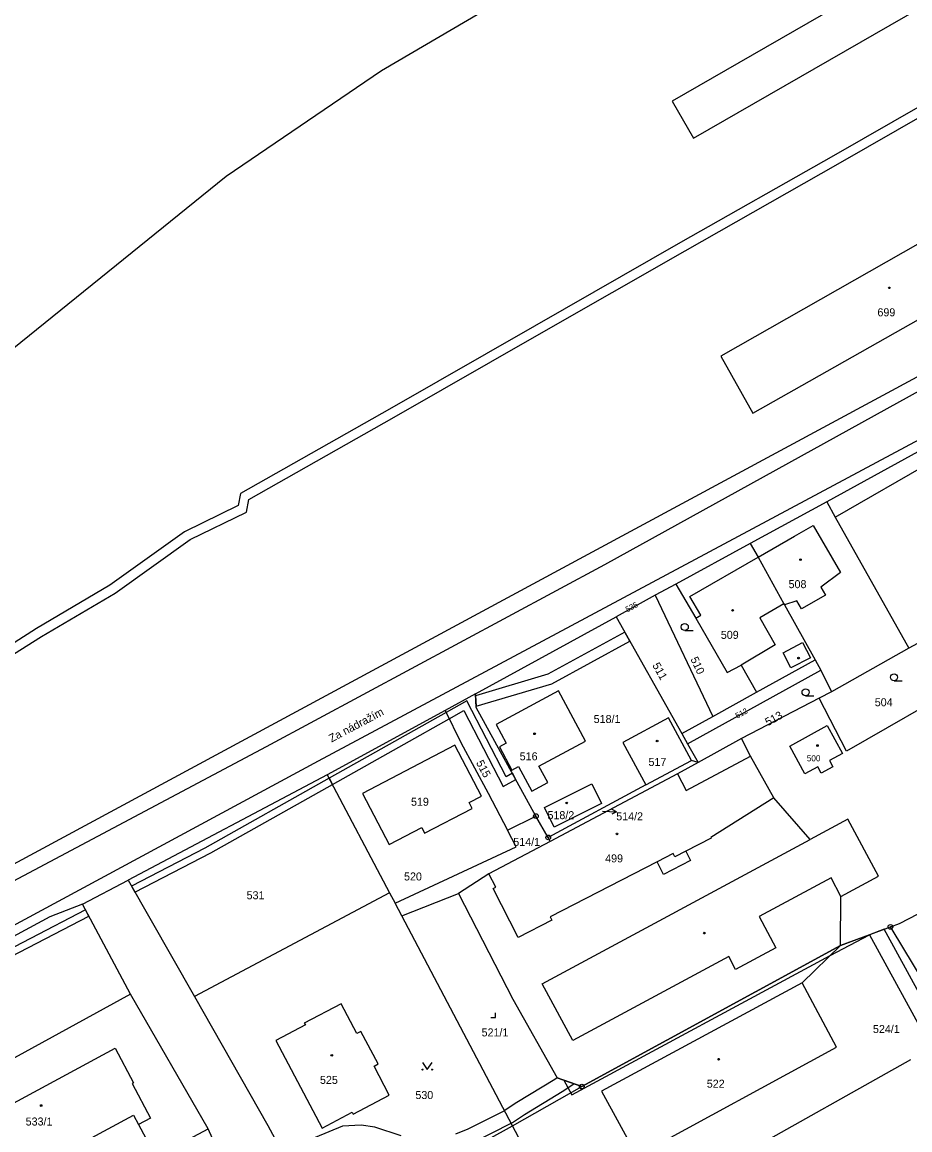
# Model space of a CAD drawing. Extents: x -504988 to -494607, y -1123820 to -1114018.
# Drawn here: x -497467 to -497278.5, y -1121085.3 to -1120850 of the extents above; entities that cross this region are included whole.
import ezdxf

# ---------------------------------------------------------------- set-up
doc = ezdxf.new("R2010")
doc.units = 0
for name, color, linetype in [('Hranice parcel', 7, 'Continuous'), ('Parcelní čísla', 7, 'Continuous'), ('Pop  PČ popisy', 7, 'Continuous'), ('Vnitřní kresba', 7, 'Continuous'), ('Věcná břemena k části', 7, 'Continuous'), ('Značky bodu BP', 7, 'Continuous'), ('Značky budov', 7, 'Continuous'), ('Značky kultur', 7, 'Continuous')]:
    doc.layers.add(name, color=color, linetype=linetype)

msp = doc.modelspace()

# ---------------------------------------------------------------- linework, layer by layer
at = {"layer": 'Hranice parcel'}
for p, q in [((-497250.2, -1120926.65), (-497296.17, -1120951.91)), ((-497296.17, -1120951.91), (-497312.43, -1120960.77)), ((-497312.43, -1120960.77), (-497328.21, -1120969.36)), ((-497328.21, -1120969.36), (-497332.59, -1120971.75)), ((-497332.59, -1120971.75), (-497340.93, -1120976.29)), ((-497332.59, -1120971.75), (-497320.36, -1120997.48)), ((-497370.8, -1120992.66), (-497340.93, -1120976.29)), ((-497340.93, -1120976.29), (-497326.96, -1121001.13)), ((-497271.99, -1120979.28), (-497278.72, -1120982.96)), ((-497278.72, -1120982.96), (-497295.18, -1120992.25)), ((-497311.08, -1120992.35), (-497298.66, -1120985.48)), ((-497298.66, -1120985.48), (-497297.42, -1120987.65)), ((-497325.73, -1121003.31), (-497297.42, -1120987.65)), ((-497297.42, -1120987.65), (-497295.18, -1120992.25)), ((-497370.8, -1120992.66), (-497377.24, -1120996.19)), ((-497320.36, -1120997.48), (-497311.08, -1120992.35)), ((-497297.8, -1120993.61), (-497314.3, -1121002.19)), ((-497295.18, -1120992.25), (-497297.8, -1120993.61)), ((-497377.24, -1120996.19), (-497402.24, -1121009.89)), ((-497326.96, -1121001.13), (-497320.36, -1120997.48)), ((-497326.96, -1121001.13), (-497325.73, -1121003.31)), ((-497325.73, -1121003.31), (-497323.51, -1121007.26)), ((-497334.6, -1121012.04), (-497324.92, -1121006.82)), ((-497323.51, -1121007.26), (-497324.92, -1121006.82)), ((-497402.24, -1121009.89), (-497444.55, -1121032.26)), ((-497402.24, -1121009.89), (-497389.03, -1121034.92)), ((-497334.6, -1121012.04), (-497355.32, -1121023.18)), ((-497363.99, -1121021.66), (-497357.95, -1121018.65)), ((-497355.32, -1121023.18), (-497357.95, -1121018.65)), ((-497354.9, -1121024.01), (-497355.32, -1121023.18)), ((-497454.26, -1121037.32), (-497444.55, -1121032.26)), ((-497444.55, -1121032.26), (-497430.47, -1121056.97)), ((-497389.03, -1121034.92), (-497430.47, -1121056.97)), ((-497389.03, -1121034.92), (-497387.86, -1121037.14)), ((-497386.45, -1121039.81), (-497374.39, -1121035.06)), ((-497444.01, -1121056.47), (-497454.26, -1121037.32)), ((-497386.45, -1121039.81), (-497387.86, -1121037.14)), ((-497362.92, -1121084.41), (-497386.45, -1121039.81)), ((-497293.26, -1121046.15), (-497282.66, -1121042.17)), ((-497282.3, -1121042.75), (-497282.66, -1121042.17)), ((-497269.01, -1121064.82), (-497282.3, -1121042.75)), ((-497348.21, -1121076.09), (-497293.26, -1121046.15)), ((-497293.26, -1121046.15), (-497301.42, -1121054.09)), ((-497444.01, -1121056.47), (-497495.04, -1121084.45)), ((-497427.56, -1121085.06), (-497444.01, -1121056.47)), ((-497326.68, -1121097.47), (-497278.36, -1121070.36)), ((-497362.92, -1121084.41), (-497348.21, -1121076.09)), ((-497422.86, -1121095.35), (-497427.56, -1121085.06)), ((-497368.15, -1121087.36), (-497362.92, -1121084.41)), ((-497352.5, -1121104.16), (-497362.92, -1121084.41))]:
    msp.add_line(p, q, dxfattribs=at)
for points in [[(-497555.98, -1120992.84), (-497537.12, -1120979.41), (-497518.33, -1120963.79), (-497480.69, -1120928.77), (-497423.69, -1120882.7), (-497390.75, -1120860.31), (-497345.49, -1120833.73), (-497352.15, -1120821.47), (-497333.61, -1120809.89)], [(-497270.83, -1120826.31), (-497289.04, -1120836.8), (-497286.05, -1120841.99), (-497329.02, -1120866.76), (-497324.47, -1120874.67), (-497263.28, -1120839.39)], [(-497161, -1120877.53), (-497162.08, -1120875.61), (-497193.91, -1120893.79), (-497205.64, -1120899.19), (-497240.26, -1120919.63), (-497250.18, -1120924.55), (-497404.22, -1121006.98), (-497504.86, -1121061.28), (-497548.64, -1121084.52), (-497630.65, -1121128.6), (-497742.3, -1121188.23), (-497831.7, -1121236.04), (-497830.39, -1121238.19)], [(-497318.66, -1120920.94), (-497311.86, -1120933.03), (-497301.45, -1120927.17), (-497253.09, -1120899.81), (-497254.07, -1120898.28), (-497247.53, -1120894.25), (-497253.17, -1120884.3), (-497258.55, -1120887.35), (-497258.8, -1120886.92), (-497318.66, -1120920.94)], [(-497196.93, -1120886.64), (-497265.24, -1120919.02), (-497346.92, -1120963.08), (-497519.27, -1121056.03), (-497550.25, -1121072.74), (-497642.8, -1121121.95), (-497742.1, -1121178.41), (-497789.44, -1121202.25)], [(-497296.17, -1120951.91), (-497294.41, -1120955.14), (-497278.72, -1120982.96)], [(-497312.43, -1120960.77), (-497310.74, -1120963.64), (-497305.27, -1120973.56), (-497305.15, -1120973.77), (-497298.66, -1120985.48)], [(-497328.21, -1120969.36), (-497324.02, -1120976.62), (-497317.36, -1120988.16), (-497314.34, -1120986.62), (-497311.08, -1120992.35)], [(-497266.61, -1120990.28), (-497291.98, -1121004.88), (-497297.8, -1120993.61)], [(-497357.95, -1121018.65), (-497370.61, -1120995.6), (-497370.8, -1120992.66)], [(-497357.31, -1121008.06), (-497347.4, -1121002.71), (-497353.15, -1120992.04), (-497366.42, -1120999.2), (-497364.27, -1121003.18), (-497365.7, -1121003.96), (-497363.05, -1121008.89), (-497361.61, -1121008.11), (-497358.79, -1121013.35), (-497355.44, -1121011.54), (-497357.31, -1121008.06)], [(-497377.24, -1120996.19), (-497373.92, -1121003.03), (-497368.1, -1121013.76), (-497363.99, -1121021.66)], [(-497324.92, -1121006.82), (-497329.78, -1120997.79), (-497339.46, -1121003.01), (-497334.6, -1121012.04)], [(-497314.3, -1121002.19), (-497319.53, -1121005.04), (-497323.51, -1121007.26)], [(-497293.26, -1121046.15), (-497293.16, -1121035.7), (-497285.19, -1121031.41), (-497291.7, -1121019.31), (-497299.71, -1121023.63), (-497307.39, -1121014.79), (-497312.36, -1121005.94), (-497314.3, -1121002.19)], [(-497375.17, -1121003.6), (-497394.75, -1121013.83), (-497389.1, -1121024.65), (-497382.2, -1121021.05), (-497381.57, -1121022.27), (-497371.51, -1121017.02), (-497372.14, -1121015.79), (-497369.52, -1121014.42), (-497375.17, -1121003.6)], [(-497323.51, -1121007.26), (-497327.86, -1121009.7), (-497354.9, -1121024.01)], [(-497356.11, -1121016.85), (-497346.06, -1121011.83), (-497344, -1121015.97), (-497354.07, -1121021.03), (-497356.11, -1121016.85)], [(-497387.86, -1121037.14), (-497362.15, -1121025.2), (-497363.99, -1121021.66)], [(-497354.9, -1121024.01), (-497367.93, -1121030.9), (-497374.39, -1121035.06)], [(-497282.66, -1121042.17), (-497280.77, -1121041.46), (-497257.41, -1121029.34)], [(-497374.39, -1121035.06), (-497362.87, -1121057.5), (-497353.46, -1121074.26), (-497348.21, -1121076.09)], [(-497454.26, -1121037.32), (-497461.19, -1121040.05), (-497504.55, -1121063.5)], [(-497301.42, -1121054.09), (-497344.04, -1121077.09), (-497336.51, -1121090.82)], [(-497336.51, -1121090.82), (-497294.14, -1121067.73), (-497301.42, -1121054.09)], [(-497430.47, -1121056.97), (-497414.87, -1121084.34), (-497403.09, -1121106.22), (-497403.47, -1121107.24)], [(-497407.13, -1121062.62), (-497406.91, -1121063.01), (-497413.17, -1121066.31), (-497403.34, -1121084.92), (-497396.95, -1121081.54), (-497396.74, -1121081.94), (-497389.08, -1121077.9), (-497392.32, -1121071.75), (-497391.44, -1121071.28), (-497395.09, -1121064.37), (-497395.97, -1121064.84), (-497399.32, -1121058.5), (-497407.13, -1121062.62)], [(-497453.25, -1121087.45), (-497443.38, -1121082.18), (-497442.32, -1121084.16), (-497438.65, -1121091.04), (-497427.56, -1121085.06)]]:
    msp.add_lwpolyline(points, dxfattribs=at)
at = {"layer": 'Pop  PČ popisy'}
for p, q in [((-497340.8, -1121017.77), (-497341.78, -1121017.22)), ((-497343.8, -1121017.61), (-497340.8, -1121017.77)), ((-497340.8, -1121017.77), (-497341.83, -1121018.22))]:
    msp.add_line(p, q, dxfattribs=at)
at = {"layer": 'Vnitřní kresba'}
for p, q in [((-497343.34, -1120965.18), (-497260.48, -1120919.43)), ((-497294.41, -1120955.14), (-497257.05, -1120933.7)), ((-497303.02, -1120959.18), (-497299.06, -1120956.89)), ((-497299.06, -1120956.89), (-497293.27, -1120966.91)), ((-497310.74, -1120963.64), (-497303.02, -1120959.18)), ((-497415.16, -1121003.88), (-497343.34, -1120965.18)), ((-497325.24, -1120972.01), (-497310.74, -1120963.64)), ((-497293.27, -1120966.91), (-497297.41, -1120970)), ((-497297.41, -1120970), (-497296.43, -1120971.7)), ((-497322.94, -1120975.99), (-497325.24, -1120972.01)), ((-497296.43, -1120971.7), (-497301.58, -1120974.63)), ((-497305.27, -1120973.56), (-497310.42, -1120976.53)), ((-497302.55, -1120972.93), (-497305.15, -1120973.77)), ((-497301.58, -1120974.63), (-497302.55, -1120972.93)), ((-497324.02, -1120976.62), (-497322.94, -1120975.99)), ((-497310.42, -1120976.53), (-497307.12, -1120982.25)), ((-497305.46, -1120983.94), (-497301.32, -1120981.81)), ((-497301.32, -1120981.81), (-497299.66, -1120985.03)), ((-497307.12, -1120982.25), (-497314.34, -1120986.62)), ((-497303.8, -1120987.16), (-497305.46, -1120983.94)), ((-497299.66, -1120985.03), (-497303.8, -1120987.16)), ((-497304.05, -1121003.77), (-497296.1, -1120999.43)), ((-497296.1, -1120999.43), (-497292.86, -1121005.36)), ((-497548.12, -1121074.56), (-497415.16, -1121003.88)), ((-497300.82, -1121009.7), (-497304.05, -1121003.77)), ((-497292.86, -1121005.36), (-497295.59, -1121006.85)), ((-497326.02, -1121013.19), (-497312.36, -1121005.94)), ((-497295.59, -1121006.85), (-497294.86, -1121008.19)), ((-497327.86, -1121009.7), (-497326.02, -1121013.19)), ((-497298.09, -1121008.21), (-497300.82, -1121009.7)), ((-497297.36, -1121009.55), (-497298.09, -1121008.21)), ((-497294.86, -1121008.19), (-497297.36, -1121009.55)), ((-497307.39, -1121014.79), (-497320.8, -1121023.17)), ((-497356.6, -1121054.26), (-497299.71, -1121023.63)), ((-497320.71, -1121023.35), (-497326.1, -1121026.12)), ((-497320.8, -1121023.17), (-497320.71, -1121023.35)), ((-497328.79, -1121026.61), (-497332.22, -1121028.38)), ((-497328.43, -1121027.32), (-497328.79, -1121026.61)), ((-497326.1, -1121026.12), (-497328.43, -1121027.32)), ((-497326.1, -1121026.12), (-497325.09, -1121028.08)), ((-497332.22, -1121028.38), (-497354.9, -1121040.05)), ((-497330.85, -1121031.05), (-497332.22, -1121028.38)), ((-497325.09, -1121028.08), (-497330.85, -1121031.05)), ((-497366.45, -1121033.76), (-497367.93, -1121030.9)), ((-497367.03, -1121034.06), (-497366.45, -1121033.76)), ((-497295.27, -1121031.77), (-497310.55, -1121039.99)), ((-497293.16, -1121035.7), (-497295.27, -1121031.77)), ((-497361.69, -1121044.45), (-497367.03, -1121034.06)), ((-497354.53, -1121040.76), (-497361.69, -1121044.45)), ((-497354.9, -1121040.05), (-497354.53, -1121040.76)), ((-497310.55, -1121039.99), (-497306.97, -1121046.63)), ((-497306.97, -1121046.63), (-497315.53, -1121051.24)), ((-497317.01, -1121048.49), (-497350.11, -1121066.31)), ((-497315.53, -1121051.24), (-497317.01, -1121048.49)), ((-497350.11, -1121066.31), (-497356.6, -1121054.26)), ((-497479.34, -1121085.21), (-497447.32, -1121067.97)), ((-497447.32, -1121067.97), (-497443.39, -1121075.33)), ((-497443.39, -1121075.33), (-497443.65, -1121075.47)), ((-497443.65, -1121075.47), (-497439.76, -1121082.8)), ((-497439.76, -1121082.8), (-497442.32, -1121084.16))]:
    msp.add_line(p, q, dxfattribs=at)
at = {"layer": 'Věcná břemena k části'}
for points in [[(-497231.99, -1120842.62), (-497263.24, -1120860.34), (-497294.77, -1120878.4), (-497327.25, -1120896.81), (-497358.26, -1120914.56), (-497389.05, -1120932.18), (-497420.7, -1120950.1), (-497421.16, -1120952.7), (-497432.54, -1120958.26), (-497448.4, -1120969.61), (-497463.97, -1120978.8), (-497472.57, -1120984.24)], [(-497471.54, -1120985.95), (-497462.94, -1120980.51), (-497447.31, -1120971.29), (-497431.37, -1120959.89), (-497419.39, -1120954.06), (-497418.9, -1120951.43), (-497388.06, -1120933.91), (-497357.27, -1120916.3), (-497326.26, -1120898.55), (-497293.77, -1120880.13), (-497262.25, -1120862.08), (-497231, -1120844.36)], [(-497371.16, -1121087.89), (-497363.2, -1121083.88), (-497362.92, -1121083.74), (-497360.36, -1121082.04), (-497352.36, -1121077.15), (-497349.88, -1121075.51), (-497353.46, -1121074.26), (-497353.96, -1121074.61), (-497361.98, -1121079.5), (-497364.44, -1121081.14), (-497364.6, -1121081.22), (-497372.4, -1121085.15), (-497375.01, -1121086.21)], [(-497386.57, -1121086.55), (-497392.16, -1121084.75), (-497395.06, -1121084.28), (-497399.03, -1121084.51), (-497404.85, -1121086.89)]]:
    msp.add_lwpolyline(points, dxfattribs=at)
for points in [[(-497355.42, -1120988.51), (-497370.77, -1120993.07), (-497370.63, -1120995.32), (-497354.58, -1120990.55), (-497338, -1120981.51), (-497339.07, -1120979.59)], [(-497362.94, -1121009.56), (-497364.26, -1121010.31), (-497372.63, -1120994.15), (-497377.02, -1120996.64), (-497401.85, -1121010.62), (-497401.15, -1121011.95), (-497385.91, -1121003.39), (-497376.37, -1120997.99), (-497373.25, -1120996.23), (-497364.87, -1121012.39), (-497362.22, -1121010.88)], [(-497443.83, -1121033.52), (-497443.1, -1121034.81), (-497426.96, -1121026.43), (-497401.15, -1121011.95), (-497401.85, -1121010.62), (-497428.24, -1121025.43)], [(-497504.36, -1121064.85), (-497504.11, -1121066.4), (-497487.99, -1121058.13), (-497452.88, -1121039.9), (-497453.58, -1121038.58), (-497488.67, -1121056.79)], [(-497273.99, -1121067.77), (-497271.15, -1121066.09), (-497284.02, -1121042.68), (-497287.14, -1121043.85)], [(-497287.14, -1121043.85), (-497293.26, -1121046.15), (-497348.21, -1121076.09), (-497352.01, -1121074.77), (-497350.33, -1121077.85), (-497295.45, -1121048.28)]]:
    msp.add_lwpolyline(points, close=True, dxfattribs=at)
at = {"layer": 'Značky bodu BP'}
for centre, radius in [((-497357.95, -1121018.65), 0.5), ((-497357.95, -1121018.65), 0.0303), ((-497355.32, -1121023.18), 0.5), ((-497355.32, -1121023.18), 0.0303), ((-497282.66, -1121042.17), 0.5), ((-497282.66, -1121042.17), 0.0303), ((-497348.21, -1121076.09), 0.5), ((-497348.21, -1121076.09), 0.0303)]:
    msp.add_circle(centre, radius, dxfattribs=at)
at = {"layer": 'Značky budov'}
for centre in [(-497282.91, -1120906.44), (-497301.76, -1120964.18), (-497316.17, -1120974.95), (-497302.18, -1120985.09), (-497358.23, -1121001.16), (-497332.2, -1121002.71), (-497298.15, -1121003.66), (-497351.4, -1121015.86), (-497340.73, -1121022.43), (-497322.19, -1121043.5), (-497401.29, -1121069.48), (-497319.14, -1121070.29), (-497463.01, -1121080.13)]:
    msp.add_circle(centre, 0.175, dxfattribs=at)
at = {"layer": 'Značky kultur'}
for p, q in [((-497326.33, -1120979.23), (-497324.58, -1120979.23)), ((-497281.89, -1120989.91), (-497280.14, -1120989.91)), ((-497300.68, -1120993.1), (-497298.93, -1120993.1)), ((-497367.53, -1121061.42), (-497366.53, -1121061.42)), ((-497366.53, -1121061.42), (-497366.53, -1121060.42))]:
    msp.add_line(p, q, dxfattribs=at)
msp.add_lwpolyline([(-497382.01, -1121071), (-497381.01, -1121072.5), (-497380.01, -1121071)], dxfattribs=at)
for centre, radius in [((-497326.33, -1120978.48), 0.75), ((-497281.89, -1120989.16), 0.75), ((-497300.68, -1120992.35), 0.75), ((-497382.01, -1121072.5), 0.1), ((-497380.01, -1121072.5), 0.1)]:
    msp.add_circle(centre, radius, dxfattribs=at)

# ---------------------------------------------------------------- texts
at = {"layer": 'Parcelní čísla'}
for s, height, p in [('699', 1.7, (-497285.42, -1120912.49)), ('508', 1.7, (-497304.29, -1120970.23)), ('509', 1.7, (-497318.68, -1120981)), ('504', 1.7, (-497285.99, -1120995.32)), ('518/1', 1.7, (-497345.68, -1120998.87)), ('516', 1.7, (-497361.39, -1121006.8)), ('517', 1.7, (-497334.04, -1121008)), ('500', 1.3, (-497300.42, -1121007.01)), ('519', 1.7, (-497384.47, -1121016.45)), ('518/2', 1.7, (-497355.49, -1121019.3)), ('514/2', 1.7, (-497340.89, -1121019.55)), ('514/1', 1.7, (-497362.75, -1121024.98)), ('499', 1.7, (-497343.24, -1121028.48)), ('520', 1.7, (-497385.95, -1121032.32)), ('531', 1.7, (-497419.38, -1121036.31)), ('521/1', 1.7, (-497369.48, -1121065.44)), ('524/1', 1.7, (-497286.37, -1121064.72)), ('525', 1.7, (-497403.8, -1121075.53)), ('522', 1.7, (-497321.66, -1121076.34)), ('530', 1.7, (-497383.54, -1121078.75)), ('533/1', 1.7, (-497466.3, -1121084.37))]:
    msp.add_text(s, height=height, dxfattribs=at).set_placement(p)
for s, height, rotation, p in [('535', 1.2, 28, (-497338.52, -1120975.38)), ('511', 1.7, 299, (-497333.27, -1120986.61)), ('510', 1.7, 295, (-497325.17, -1120985.28)), ('512', 1.2, 29, (-497315.17, -1120997.97)), ('513', 1.7, 29, (-497308.7, -1120999.57)), ('515', 1.7, 298, (-497370.71, -1121007.31))]:
    msp.add_text(s, height=height, rotation=rotation, dxfattribs=at).set_placement(p)
at = {"layer": 'Pop  PČ popisy'}
msp.add_text('Za nádražím', height=1.7, rotation=28, dxfattribs=at).set_placement((-497401.35, -1121003.03))

doc.saveas('drawing.dxf')
